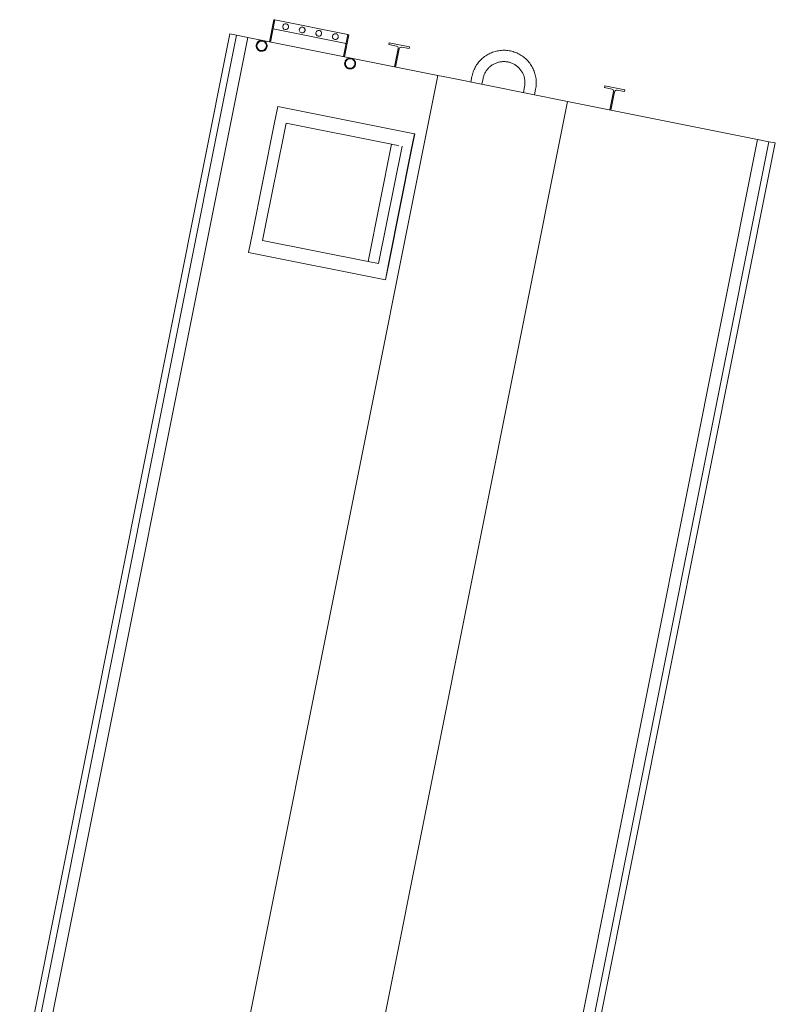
# Model space of a CAD drawing. Header units: metres. Extents: x 135583 to 135939, y 457896 to 458258.
# Tile 379 of 599: x 135783.02 to 135786.37, y 457957.29 to 457961.65. Entities that reach past the tile are written whole.
import ezdxf

# ---------------------------------------------------------------- set-up
doc = ezdxf.new("R2010")
doc.units = ezdxf.units.M
doc.layers.add('NIEUWE INSTALLATIE', color=250, linetype='Continuous', lineweight=0)

msp = doc.modelspace()

# ---------------------------------------------------------------- linework, layer by layer
at = {"layer": 'NIEUWE INSTALLATIE'}
for p, q in [((135784.1452, 457961.6528), (135784.1256, 457961.5548)), ((135784.1305, 457961.5538), (135784.1501, 457961.6518)), ((135784.1501, 457961.6518), (135784.1452, 457961.6528)), ((135784.1501, 457961.6518), (135784.4737, 457961.5871)), ((135783.951, 457961.5896), (135783.0184, 457956.9239)), ((135783.9803, 457961.5838), (135783.0517, 457956.9382)), ((135783.951, 457961.5896), (135783.9803, 457961.5838)), ((135783.9803, 457961.5838), (135784.0296, 457961.5739)), ((135784.4658, 457961.5479), (135784.1422, 457961.6126)), ((135784.4737, 457961.5871), (135784.4541, 457961.4891)), ((135784.459, 457961.4881), (135784.4786, 457961.5862)), ((135784.4786, 457961.5862), (135784.4737, 457961.5871)), ((135784.0296, 457961.5739), (135783.1009, 457956.9282)), ((135784.0296, 457961.5739), (135784.0962, 457961.5606)), ((135784.0962, 457961.5606), (135784.4884, 457961.4822)), ((135784.6575, 457961.5504), (135784.656, 457961.5425)), ((135784.656, 457961.5425), (135784.6892, 457961.5359)), ((135784.7468, 457961.5326), (135784.6575, 457961.5504)), ((135784.6962, 457961.5253), (135784.68, 457961.4439)), ((135784.6852, 457961.4429), (135784.7014, 457961.5243)), ((135784.712, 457961.5313), (135784.7452, 457961.5247)), ((135784.7452, 457961.5247), (135784.7468, 457961.5326)), ((135784.4884, 457961.4822), (135784.8728, 457961.4054)), ((135784.8728, 457961.4054), (135783.6559, 457955.3178)), ((135784.8728, 457961.4054), (135784.9199, 457961.396)), ((135784.9199, 457961.396), (135785.4474, 457961.2905)), ((135785.024, 457961.4014), (135785.0189, 457961.3762)), ((135785.068, 457961.3664), (135785.073, 457961.3916)), ((135785.2573, 457961.3548), (135785.2522, 457961.3295)), ((135785.3013, 457961.3197), (135785.3063, 457961.345)), ((135785.6126, 457961.3595), (135785.6111, 457961.3516)), ((135785.6111, 457961.3516), (135785.6443, 457961.345)), ((135785.7019, 457961.3416), (135785.6126, 457961.3595)), ((135785.6513, 457961.3344), (135785.6351, 457961.253)), ((135785.6403, 457961.252), (135785.6565, 457961.3334)), ((135785.6671, 457961.3404), (135785.7003, 457961.3338)), ((135785.7003, 457961.3338), (135785.7019, 457961.3416)), ((135785.4474, 457961.2905), (135784.2968, 457955.5344)), ((135785.4474, 457961.2905), (135786.2907, 457961.122)), ((135784.1629, 457961.2679), (135784.1472, 457961.1894)), ((135784.2364, 457961.2532), (135784.1629, 457961.2679)), ((135784.6958, 457961.1613), (135784.2364, 457961.2532)), ((135784.1472, 457961.1894), (135784.0492, 457960.6991)), ((135784.1994, 457961.1943), (135784.1876, 457961.1355)), ((135784.6674, 457961.1007), (135784.1994, 457961.1943)), ((135784.7693, 457961.1467), (135784.6958, 457961.1613)), ((135784.7536, 457961.0682), (135784.7693, 457961.1467)), ((135784.7548, 457961.068), (135784.7705, 457961.1464)), ((135784.7693, 457961.1467), (135784.7705, 457961.1464)), ((135784.1876, 457961.1355), (135784.1132, 457960.7628)), ((135784.5635, 457960.581), (135784.6674, 457961.1007)), ((135786.2907, 457961.122), (135785.0738, 457955.0344)), ((135786.3399, 457961.1121), (135785.1231, 457955.0245)), ((135786.3692, 457961.1063), (135785.1523, 457955.0187)), ((135786.2907, 457961.122), (135786.3399, 457961.1121)), ((135786.3399, 457961.1121), (135786.3692, 457961.1063)), ((135784.7138, 457961.0915), (135784.6099, 457960.5717)), ((135784.6556, 457960.5779), (135784.7536, 457961.0682)), ((135784.6568, 457960.5777), (135784.7548, 457961.068)), ((135784.1132, 457960.7628), (135784.0955, 457960.6746)), ((135784.0492, 457960.6991), (135784.0335, 457960.6207)), ((135784.0955, 457960.6746), (135784.5635, 457960.581)), ((135784.0335, 457960.6207), (135784.107, 457960.606)), ((135784.107, 457960.606), (135784.5664, 457960.5142)), ((135784.6099, 457960.5717), (135784.5635, 457960.581)), ((135784.6399, 457960.4995), (135784.6556, 457960.5779)), ((135784.6412, 457960.4992), (135784.6568, 457960.5777)), ((135784.5664, 457960.5142), (135784.6399, 457960.4995)), ((135784.6399, 457960.4995), (135784.6412, 457960.4992))]:
    msp.add_line(p, q, dxfattribs=at)
at = {"layer": 'NIEUWE INSTALLATIE', "flags": 128}
for points in [[(135784.1151, 457961.5322), (135784.1133, 457961.5267), (135784.1102, 457961.5218), (135784.106, 457961.5177), (135784.101, 457961.5148), (135784.0954, 457961.5131), (135784.0896, 457961.5129), (135784.0839, 457961.514), (135784.0786, 457961.5165), (135784.0741, 457961.5201), (135784.0706, 457961.5248), (135784.0683, 457961.5301), (135784.0673, 457961.5359), (135784.0677, 457961.5417)], [(135784.0677, 457961.5417), (135784.0694, 457961.5468), (135784.0721, 457961.5515), (135784.0759, 457961.5554), (135784.0804, 457961.5584), (135784.0854, 457961.5603), (135784.0908, 457961.5611), (135784.0962, 457961.5606)], [(135784.0962, 457961.5606), (135784.1013, 457961.559), (135784.106, 457961.5562), (135784.1099, 457961.5525), (135784.1129, 457961.548), (135784.1148, 457961.543), (135784.1156, 457961.5376), (135784.1151, 457961.5322)], [(135785.3063, 457961.345), (135785.3073, 457961.3506), (135785.3081, 457961.3563), (135785.3087, 457961.3621), (135785.309, 457961.3678), (135785.3091, 457961.3736), (135785.309, 457961.3793), (135785.3086, 457961.3851), (135785.308, 457961.3908), (135785.3072, 457961.3965), (135785.3062, 457961.4022), (135785.3049, 457961.4078), (135785.3034, 457961.4134), (135785.3017, 457961.4189), (135785.2998, 457961.4243), (135785.2976, 457961.4296), (135785.2952, 457961.4349), (135785.2927, 457961.44), (135785.2899, 457961.4451), (135785.2869, 457961.45), (135785.2838, 457961.4548), (135785.2804, 457961.4595), (135785.2769, 457961.464), (135785.2731, 457961.4684), (135785.2692, 457961.4727), (135785.2652, 457961.4767), (135785.261, 457961.4807), (135785.2566, 457961.4844), (135785.2521, 457961.488), (135785.2474, 457961.4914), (135785.2426, 457961.4945), (135785.2377, 457961.4975), (135785.2327, 457961.5003), (135785.2275, 457961.5029), (135785.2223, 457961.5053), (135785.217, 457961.5075), (135785.2115, 457961.5095), (135785.2061, 457961.5112), (135785.2005, 457961.5127), (135785.1949, 457961.5141), (135785.1892, 457961.5151), (135785.1835, 457961.516), (135785.1778, 457961.5166), (135785.1721, 457961.517), (135785.1663, 457961.5172), (135785.1606, 457961.5171), (135785.1548, 457961.5168), (135785.1491, 457961.5163), (135785.1434, 457961.5155), (135785.1377, 457961.5145), (135785.1321, 457961.5133), (135785.1265, 457961.5119), (135785.121, 457961.5102), (135785.1155, 457961.5083), (135785.1102, 457961.5062), (135785.1049, 457961.5039), (135785.0997, 457961.5014), (135785.0946, 457961.4987), (135785.0897, 457961.4958), (135785.0848, 457961.4927), (135785.0801, 457961.4894), (135785.0755, 457961.4859), (135785.0711, 457961.4822), (135785.0668, 457961.4783), (135785.0627, 457961.4743), (135785.0587, 457961.4701), (135785.0549, 457961.4658), (135785.0513, 457961.4613), (135785.0479, 457961.4567), (135785.0447, 457961.452), (135785.0416, 457961.4471), (135785.0387, 457961.4421), (135785.0361, 457961.437), (135785.0336, 457961.4318), (135785.0314, 457961.4264), (135785.0294, 457961.4211), (135785.0276, 457961.4156), (135785.026, 457961.41), (135785.0246, 457961.4045), (135785.024, 457961.4014)], [(135784.5073, 457961.4538), (135784.5055, 457961.4483), (135784.5024, 457961.4433), (135784.4983, 457961.4393), (135784.4932, 457961.4364), (135784.4876, 457961.4347), (135784.4818, 457961.4345), (135784.4761, 457961.4356), (135784.4708, 457961.4381), (135784.4663, 457961.4417), (135784.4628, 457961.4464), (135784.4605, 457961.4517), (135784.4595, 457961.4575), (135784.46, 457961.4633)], [(135784.46, 457961.4633), (135784.4616, 457961.4684), (135784.4644, 457961.4731), (135784.4681, 457961.477), (135784.4726, 457961.48), (135784.4777, 457961.4819), (135784.483, 457961.4827), (135784.4884, 457961.4822)], [(135784.4884, 457961.4822), (135784.4936, 457961.4806), (135784.4982, 457961.4778), (135784.5021, 457961.4741), (135784.5051, 457961.4696), (135784.5071, 457961.4646), (135784.5078, 457961.4592), (135784.5073, 457961.4538)], [(135785.073, 457961.3916), (135785.0738, 457961.3953), (135785.0748, 457961.3989), (135785.0759, 457961.4025), (135785.0771, 457961.4061), (135785.0785, 457961.4096), (135785.08, 457961.413), (135785.0817, 457961.4164), (135785.0835, 457961.4197), (135785.0854, 457961.4229), (135785.0875, 457961.426), (135785.0896, 457961.4291), (135785.0919, 457961.4321), (135785.0943, 457961.435), (135785.0969, 457961.4377), (135785.0995, 457961.4404), (135785.1023, 457961.443), (135785.1051, 457961.4455), (135785.108, 457961.4478), (135785.1111, 457961.45), (135785.1142, 457961.4521), (135785.1174, 457961.4541), (135785.1206, 457961.4559), (135785.124, 457961.4577), (135785.1274, 457961.4592), (135785.1309, 457961.4607), (135785.1344, 457961.462), (135785.138, 457961.4631), (135785.1416, 457961.4642), (135785.1452, 457961.465), (135785.1489, 457961.4657), (135785.1526, 457961.4663), (135785.1564, 457961.4667), (135785.1601, 457961.467), (135785.1639, 457961.4671), (135785.1676, 457961.4671), (135785.1714, 457961.4669), (135785.1751, 457961.4666), (135785.1789, 457961.4661), (135785.1826, 457961.4655), (135785.1863, 457961.4648), (135785.1899, 457961.4638), (135785.1935, 457961.4628), (135785.1971, 457961.4616), (135785.2006, 457961.4602), (135785.204, 457961.4587), (135785.2074, 457961.4571), (135785.2107, 457961.4554), (135785.214, 457961.4535), (135785.2172, 457961.4515), (135785.2202, 457961.4493), (135785.2232, 457961.447), (135785.2262, 457961.4447), (135785.229, 457961.4422), (135785.2317, 457961.4396), (135785.2343, 457961.4368), (135785.2368, 457961.434), (135785.2391, 457961.4311), (135785.2414, 457961.4281), (135785.2435, 457961.425), (135785.2455, 457961.4219), (135785.2474, 457961.4186), (135785.2492, 457961.4153), (135785.2508, 457961.4119), (135785.2523, 457961.4084), (135785.2536, 457961.4049), (135785.2548, 457961.4013), (135785.2559, 457961.3977), (135785.2568, 457961.3941), (135785.2575, 457961.3904), (135785.2581, 457961.3867), (135785.2586, 457961.383), (135785.2589, 457961.3792), (135785.2591, 457961.3755), (135785.2591, 457961.3717), (135785.259, 457961.368), (135785.2587, 457961.3642), (135785.2583, 457961.3605), (135785.2577, 457961.3568), (135785.2573, 457961.3548)]]:
    msp.add_lwpolyline(points, dxfattribs=at)
at = {"layer": 'NIEUWE INSTALLATIE'}
for centre, major_axis, ratio, start_param, end_param in [((135784.1976, 457961.6219), (0.0072, 0.0108), 1, 0.392699, 3.534291), ((135784.1976, 457961.6219), (-0.0118, 0.0054), 1, 1.80262, 4.944212), ((135784.2712, 457961.6072), (0.0083, 0.01), 1, 0.491396, 3.632989), ((135784.2712, 457961.6072), (-0.0108, 0.0072), 1, 1.963495, 5.105087), ((135784.3447, 457961.5925), (-0.0118, 0.0054), 1, 4.944212, 8.085804), ((135784.3447, 457961.5925), (0.0025, 0.0127), 1, 3.141593, 6.283185), ((135784.4183, 457961.5778), (-0.0025, 0.0128), 1, 5.890489, 9.032082), ((135784.4183, 457961.5778), (0.0072, 0.0108), 1, 3.534291, 6.675884), ((135784.0914, 457961.537), (0.01, 0.022), 1, 1.80262, 4.944212), ((135784.0914, 457961.537), (-0.0201, 0.0134), 1, 3.53429, 6.675883), ((135784.0914, 457961.537), (0.0118, 0.0176), 1, 1.963495, 5.105087), ((135784.0914, 457961.537), (0.0207, -0.0041), 1, 0, 3.141593), ((135784.6874, 457961.5271), (0.00501, 0.00748), 1, 5.105087, 6.675884), ((135784.7103, 457961.5225), (0.00883, 0.00175), 1, 1.178098, 2.748894), ((135784.4837, 457961.4585), (0.0047, 0.0237), 1, 1.570796, 4.712389), ((135784.4837, 457961.4585), (-0.0164, 0.0177), 1, 3.766116, 6.907708), ((135784.4837, 457961.4585), (0.0041, 0.0207), 1, 1.570796, 4.712389), ((135784.4837, 457961.4585), (-0.0176, 0.0118), 1, 3.534291, 6.675883), ((135785.6425, 457961.3362), (0.00883, -0.00176), 1, 0, 1.570796), ((135785.6654, 457961.3316), (0.00883, 0.00175), 1, 1.178097, 2.748893), ((135784.6901, 457961.0962), (-0.0245, 0.0049), 0.000001, 4.322546, 5.893342)]:
    msp.add_ellipse(centre, major_axis=major_axis, ratio=ratio, start_param=start_param, end_param=end_param, dxfattribs=at)

doc.saveas('drawing.dxf')
